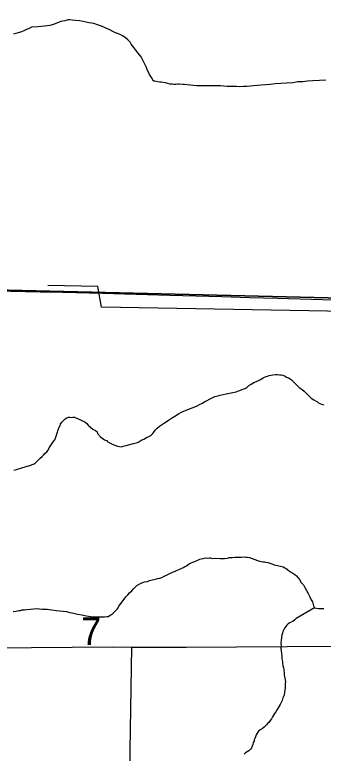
# Model space of a CAD drawing. Extents: x 2.4 to 73.1, y 4.5 to 25.6.
# Drawn here: x 46.309 to 46.545, y 23.76 to 24.324 of the extents above; entities that cross this region are included whole.
import ezdxf

# ---------------------------------------------------------------- set-up
doc = ezdxf.new("R2010")
doc.units = 0
for name, color, linetype in [('GM_X_County_Road', 7, 'Continuous'), ('GM_X_Minor_River', 7, 'Continuous'), ('GM_X_Section', 7, 'Continuous'), ('GM_X_Section_Text', 7, 'Continuous'), ('GM_X_Township_Road', 7, 'Continuous')]:
    doc.layers.add(name, color=color, linetype=linetype)

msp = doc.modelspace()

# ---------------------------------------------------------------- linework, layer by layer
at = {"layer": 'GM_X_County_Road'}
msp.add_lwpolyline([(46.11194, 24.11833), (46.14617, 24.11758), (46.1614, 24.11721), (46.20459, 24.11594), (46.22789, 24.11534), (46.25307, 24.1147), (46.3062, 24.11325), (46.32857, 24.11274), (46.34567, 24.11232), (46.37612, 24.11157), (46.40192, 24.11089), (46.42771, 24.11018), (46.46748, 24.10901), (46.48861, 24.10839), (46.51005, 24.10781), (46.55323, 24.10649), (46.57032, 24.10596), (46.58834, 24.10543), (46.63449, 24.10433)], dxfattribs=at)
at = {"layer": 'GM_X_Minor_River'}
for points in [[(46.54705, 24.27421), (46.5421, 24.27396), (46.53716, 24.27371), (46.53297, 24.27343), (46.52935, 24.27315), (46.52574, 24.27305), (46.52193, 24.27238), (46.51679, 24.27195), (46.5126, 24.27167), (46.50842, 24.27159), (46.50442, 24.27112), (46.50081, 24.27083), (46.49738, 24.27054), (46.49471, 24.27023), (46.49186, 24.26992), (46.4892, 24.2698), (46.48653, 24.26949), (46.48406, 24.26955), (46.48121, 24.26925), (46.47874, 24.2695), (46.47646, 24.26937), (46.47399, 24.26943), (46.47152, 24.26949), (46.46906, 24.26975), (46.46641, 24.27), (46.46337, 24.27008), (46.45995, 24.26998), (46.45616, 24.27007), (46.45216, 24.26999), (46.44818, 24.27009), (46.44363, 24.27039), (46.44098, 24.27065), (46.43889, 24.27089), (46.43776, 24.27111), (46.43491, 24.27119), (46.43358, 24.27122), (46.43225, 24.27106), (46.43073, 24.2711), (46.42959, 24.27113), (46.42789, 24.27137), (46.42449, 24.27221), (46.42108, 24.27268), (46.42013, 24.2727), (46.41863, 24.27312), (46.41636, 24.27356), (46.41522, 24.27359), (46.41377, 24.27647), (46.41212, 24.2786), (46.4105, 24.28244), (46.40961, 24.28455), (46.40852, 24.28648), (46.40744, 24.28917), (46.40581, 24.29225), (46.4036, 24.29496), (46.40176, 24.29729), (46.40029, 24.29922), (46.39918, 24.30058), (46.39826, 24.30174), (46.39735, 24.30329), (46.39569, 24.30523), (46.39364, 24.3068), (46.39159, 24.30818), (46.38971, 24.30918), (46.38764, 24.30999), (46.38577, 24.3108), (46.38408, 24.3116), (46.38183, 24.3128), (46.37825, 24.31422), (46.37544, 24.31562), (46.37243, 24.31664), (46.3696, 24.31748), (46.36771, 24.3179), (46.36582, 24.31814), (46.36374, 24.31857), (46.36148, 24.3192), (46.35864, 24.31965), (46.35561, 24.31992), (46.35314, 24.32017), (46.35106, 24.32042), (46.34992, 24.32045), (46.34743, 24.31956), (46.34438, 24.31907), (46.34304, 24.31853), (46.34131, 24.31782), (46.33939, 24.31711), (46.33786, 24.31657), (46.33595, 24.31605)], [(46.33595, 24.31605), (46.33195, 24.31559), (46.32681, 24.31515), (46.32205, 24.31489), (46.31955, 24.31362), (46.31821, 24.31309), (46.31648, 24.31218), (46.31437, 24.31129), (46.31168, 24.3104), (46.30805, 24.30955)], [(46.64937, 24.09616), (46.37555, 24.10085), (46.37272, 24.11668), (46.33437, 24.11747)], [(46.34517, 24.01295), (46.34634, 24.01425), (46.3477, 24.01554), (46.34886, 24.01627), (46.3502, 24.01681), (46.35115, 24.01678), (46.35229, 24.01675), (46.35343, 24.01691), (46.35476, 24.01688), (46.35983, 24.01466), (46.36133, 24.01387), (46.36265, 24.01326), (46.36414, 24.01209), (46.36524, 24.01073), (46.3671, 24.00917), (46.36897, 24.00779), (46.37084, 24.0066), (46.37214, 24.00562), (46.37249, 24.00447), (46.37471, 24.00195), (46.37788, 23.99959), (46.37976, 23.99916), (46.37993, 23.99821), (46.38368, 23.99622), (46.38782, 23.99478), (46.39066, 23.99433), (46.392, 23.99468), (46.39429, 23.99519), (46.39716, 23.99606), (46.39983, 23.99675), (46.40194, 23.99727), (46.40309, 23.99762), (46.40462, 23.99834), (46.40579, 23.99926), (46.4079, 24.00016), (46.40983, 24.00125), (46.41175, 24.00215), (46.4131, 24.00287), (46.41465, 24.00435), (46.41544, 24.00547), (46.41662, 24.00696), (46.41817, 24.00844), (46.41993, 24.0101), (46.42224, 24.01156), (46.4236, 24.01248), (46.42495, 24.01339), (46.42669, 24.01468), (46.42901, 24.01614), (46.43152, 24.01778), (46.43441, 24.01942), (46.43729, 24.02086), (46.4396, 24.02194), (46.44152, 24.02265), (46.44689, 24.0248), (46.44862, 24.02551), (46.45054, 24.0266), (46.45266, 24.02769), (46.45459, 24.02878), (46.45632, 24.02968), (46.45805, 24.03059), (46.46017, 24.03167), (46.46228, 24.03257), (46.46439, 24.03327), (46.4663, 24.0338), (46.46859, 24.03431), (46.47088, 24.03482), (46.47336, 24.03514), (46.47603, 24.03564), (46.47852, 24.03633), (46.48101, 24.03722), (46.48312, 24.03793), (46.48446, 24.03846), (46.48542, 24.03882), (46.48697, 24.03992), (46.48814, 24.04103), (46.49006, 24.04212), (46.49199, 24.0434), (46.49391, 24.04411), (46.49564, 24.04482), (46.4966, 24.04537), (46.49776, 24.04629), (46.49911, 24.04701), (46.50026, 24.04736), (46.50141, 24.0479), (46.50237, 24.04826), (46.50371, 24.0486), (46.50505, 24.04895), (46.50658, 24.04929), (46.50848, 24.04943), (46.51019, 24.04939), (46.51171, 24.04935), (46.51285, 24.04932), (46.51417, 24.0491), (46.51586, 24.0483), (46.51698, 24.04751), (46.51848, 24.0469), (46.51979, 24.04611), (46.52073, 24.04552), (46.52166, 24.04473), (46.52666, 24.03967), (46.52889, 24.0379)], [(46.52889, 24.0379), (46.53038, 24.03673), (46.53131, 24.03594), (46.53223, 24.03497), (46.53391, 24.03341), (46.53576, 24.03146), (46.538, 24.03008), (46.53968, 24.02909), (46.54062, 24.02849), (46.54155, 24.0279), (46.54249, 24.02731), (46.54381, 24.02689), (46.5455, 24.02628)], [(46.30853, 23.97648), (46.31045, 23.977), (46.31542, 23.97839), (46.31714, 23.97892), (46.31868, 23.97945), (46.32001, 23.9798), (46.32135, 23.98014), (46.32251, 23.98068), (46.32385, 23.98122), (46.32481, 23.98176), (46.32598, 23.98306), (46.32715, 23.98417), (46.32852, 23.98566), (46.33007, 23.98675), (46.33123, 23.98786), (46.33222, 23.98917), (46.33358, 23.99046), (46.33456, 23.99158), (46.33537, 23.99345), (46.33695, 23.99588), (46.33852, 23.99793), (46.3397, 23.99961), (46.3403, 24.00092), (46.34091, 24.00243), (46.34133, 24.00393), (46.34175, 24.00544), (46.34216, 24.00657), (46.34256, 24.0077), (46.34278, 24.00864), (46.34377, 24.01052), (46.34418, 24.01145), (46.34517, 24.01295)], [(46.31348, 23.86927), (46.31444, 23.86963), (46.31654, 23.86976), (46.31844, 23.87009), (46.32111, 23.87022), (46.32339, 23.87054), (46.32568, 23.87067), (46.32814, 23.87061), (46.33023, 23.87036), (46.33232, 23.87031), (46.33383, 23.87027), (46.33535, 23.87004), (46.33743, 23.8698), (46.34084, 23.86933), (46.34349, 23.86908), (46.34614, 23.86863), (46.34879, 23.86837), (46.35124, 23.86774), (46.35408, 23.8671), (46.3571, 23.86645), (46.3605, 23.8658), (46.3639, 23.86514), (46.36712, 23.86468), (46.36977, 23.86442), (46.37148, 23.86438), (46.373, 23.86434), (46.37433, 23.86449), (46.37585, 23.86446), (46.37775, 23.86441), (46.37946, 23.86455), (46.3806, 23.86472), (46.38272, 23.8658), (46.38369, 23.86635), (46.38544, 23.8682), (46.3868, 23.86949), (46.38759, 23.87042), (46.38818, 23.87136), (46.38878, 23.87248), (46.38937, 23.87342), (46.39271, 23.87789), (46.39409, 23.87956), (46.39565, 23.88123), (46.39721, 23.88309), (46.39857, 23.88419), (46.39994, 23.88587), (46.40111, 23.88698), (46.40247, 23.88827), (46.40421, 23.88937), (46.40633, 23.89045), (46.40843, 23.89116), (46.41053, 23.89148), (46.41225, 23.89201), (46.41417, 23.89253), (46.41665, 23.89304), (46.41856, 23.89356), (46.42009, 23.8939), (46.42162, 23.89443), (46.42335, 23.89533), (46.42528, 23.89623), (46.42681, 23.89695), (46.42835, 23.89786), (46.42989, 23.89858), (46.43143, 23.89912), (46.43296, 23.89965), (46.43412, 23.90038), (46.43546, 23.90072), (46.4368, 23.90145), (46.43815, 23.90217), (46.4393, 23.90271), (46.44046, 23.90344), (46.44162, 23.90417), (46.44259, 23.90491), (46.44394, 23.90563), (46.44528, 23.90617), (46.44681, 23.9067), (46.44796, 23.90724), (46.44912, 23.90778), (46.45065, 23.90831), (46.4518, 23.90866), (46.45314, 23.909), (46.45505, 23.90934), (46.45656, 23.9093), (46.45771, 23.90946), (46.45866, 23.90943), (46.46035, 23.90901), (46.46302, 23.90913), (46.46624, 23.90886), (46.46966, 23.90896), (46.47195, 23.90928), (46.47348, 23.90963), (46.47538, 23.90977), (46.47747, 23.9099), (46.48032, 23.91002), (46.4826, 23.90996), (46.48412, 23.91011), (46.48583, 23.91007), (46.48697, 23.91004), (46.48867, 23.90962), (46.49074, 23.90881), (46.49281, 23.90818), (46.49469, 23.90738)], [(46.49469, 23.90738), (46.49639, 23.90695), (46.49771, 23.90673), (46.49904, 23.90651), (46.50018, 23.90648), (46.50112, 23.90626), (46.50263, 23.90585), (46.50489, 23.90522), (46.50772, 23.9042), (46.51338, 23.90272), (46.51432, 23.90251), (46.51582, 23.9019), (46.51676, 23.90131), (46.51769, 23.90053), (46.51955, 23.89896), (46.5218, 23.89776), (46.52329, 23.89678), (46.5246, 23.89579), (46.5257, 23.89444), (46.52699, 23.89288), (46.52826, 23.89057), (46.52993, 23.88882), (46.53102, 23.88671), (46.53229, 23.8844), (46.53356, 23.88209), (46.53483, 23.87978), (46.53572, 23.87747), (46.53682, 23.87574), (46.53769, 23.87268), (46.53841, 23.87114), (46.54144, 23.87087), (46.54543, 23.87077)], [(46.30796, 23.86846), (46.31024, 23.86878), (46.31215, 23.86911), (46.31348, 23.86927)], [(46.53841, 23.87114), (46.52434, 23.86314), (46.52337, 23.86203), (46.52182, 23.86093), (46.52066, 23.8602), (46.51951, 23.85985), (46.51816, 23.85894), (46.51719, 23.85801), (46.5164, 23.85708), (46.51562, 23.85596), (46.51462, 23.85428), (46.51421, 23.85315), (46.51381, 23.85202), (46.51339, 23.8507), (46.51315, 23.84843), (46.51291, 23.84654), (46.51267, 23.84446), (46.5128, 23.84217), (46.51275, 23.84028), (46.51289, 23.83838), (46.51303, 23.83647), (46.51336, 23.83438), (46.5135, 23.83228), (46.51383, 23.83038), (46.51398, 23.82867), (46.51413, 23.82714), (46.51465, 23.82542), (46.51482, 23.82428), (46.51498, 23.82313), (46.51514, 23.82218), (46.5153, 23.82104), (46.51527, 23.8199), (46.51544, 23.81876), (46.51579, 23.81761), (46.51594, 23.81628), (46.5161, 23.81494), (46.51606, 23.81324), (46.51601, 23.81153), (46.51597, 23.81001), (46.51575, 23.8085), (46.51551, 23.8066), (46.51508, 23.80453), (46.51426, 23.80246), (46.51365, 23.80058), (46.51284, 23.79889), (46.51205, 23.79739), (46.50986, 23.79365), (46.50887, 23.79178), (46.50788, 23.79047), (46.5071, 23.78935), (46.5063, 23.78804), (46.50551, 23.78655), (46.50452, 23.78524), (46.50354, 23.78375), (46.50256, 23.78282), (46.50178, 23.78189), (46.49983, 23.78005), (46.49828, 23.77876), (46.49693, 23.77803), (46.49558, 23.77693), (46.49459, 23.77562), (46.4938, 23.77412), (46.49338, 23.77281), (46.49278, 23.77149), (46.49237, 23.77036), (46.49216, 23.76942), (46.49156, 23.7683), (46.49134, 23.76697), (46.49073, 23.76566), (46.49013, 23.76435), (46.48954, 23.76341), (46.48817, 23.76212), (46.48701, 23.7612), (46.48566, 23.76047), (46.48469, 23.75955)]]:
    msp.add_lwpolyline(points, dxfattribs=at)
at = {"layer": 'GM_X_Section'}
for points in [[(46.64463, 24.5974), (46.63407, 24.10605), (46.11226, 24.11841), (46.11914, 24.60606)], [(46.11226, 24.11841), (46.63407, 24.10605), (46.62129, 23.59958), (46.10444, 23.61316), (46.10453, 23.61732)]]:
    msp.add_lwpolyline(points, close=True, dxfattribs=at)
at = {"layer": 'GM_X_Township_Road'}
for points in [[(46.14386, 23.8409), (46.18523, 23.84087), (46.22625, 23.84078), (46.28781, 23.84074), (46.322, 23.84083), (46.38424, 23.84136), (46.39862, 23.84121)], [(46.39174, 23.33762), (46.39182, 23.33981), (46.39239, 23.38023), (46.3933, 23.44115), (46.3942, 23.51202), (46.39502, 23.56144), (46.39578, 23.62206), (46.39641, 23.67739), (46.3968, 23.70754), (46.39752, 23.76255), (46.39862, 23.84121)], [(46.39862, 23.84121), (46.41775, 23.84115), (46.42676, 23.84119), (46.44013, 23.8412), (46.55608, 23.84188), (46.59649, 23.84128), (46.60893, 23.84119), (46.62696, 23.84075), (46.6506, 23.83984), (46.65383, 23.83972)]]:
    msp.add_lwpolyline(points, dxfattribs=at)

# ---------------------------------------------------------------- texts
at = {"layer": 'GM_X_Section_Text'}
msp.add_text('7', height=0.02093, rotation=0, dxfattribs=at).set_placement((46.35977, 23.84297))

doc.saveas('drawing.dxf')
